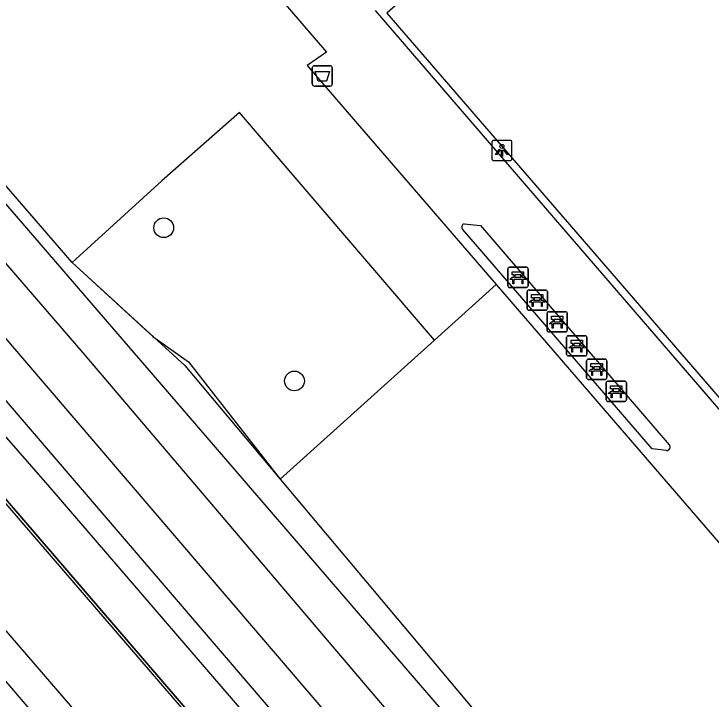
# Model space of a CAD drawing. Extents: x 159280 to 160375, y 384531 to 385872.
# Drawn here: x 159776.93 to 159811.44, y 384692.52 to 384726.45 of the extents above; entities that cross this region are included whole.
import ezdxf

# ---------------------------------------------------------------- set-up
doc = ezdxf.new("R2010")
doc.units = 0
for name, color, linetype in [('IMGEO_Afvalbak', 7, 'Continuous'), ('IMGEO_Bank', 7, 'Continuous'), ('IMGEO_Boom', 7, 'Continuous'), ('IMGEO_Groenvoorziening', 7, 'Continuous'), ('IMGEO_Hek', 7, 'Continuous'), ('IMGEO_Lichtpunt', 7, 'Continuous'), ('IMGEO_Muur', 7, 'Continuous'), ('IMGEO_Perron', 7, 'Continuous'), ('IMGEO_Spoor', 7, 'Continuous'), ('IMGEO_Struiken', 7, 'Continuous'), ('IMGEO_Voetpad_halfverhard', 7, 'Continuous')]:
    doc.layers.add(name, color=color, linetype=linetype)

msp = doc.modelspace()

# ---------------------------------------------------------------- linework, layer by layer
at = {"layer": 'IMGEO_Afvalbak'}
for p, q in [((159791.7, 384722.976), (159791.7, 384723.776)), ((159791.7, 384723.776), (159791.7, 384722.976)), ((159791.8, 384723.876), (159792.59, 384723.876)), ((159792.59, 384723.876), (159791.8, 384723.876)), ((159792.69, 384723.776), (159792.69, 384722.976)), ((159792.69, 384722.976), (159792.69, 384723.776)), ((159792.59, 384722.876), (159791.8, 384722.876)), ((159791.8, 384722.876), (159792.59, 384722.876))]:
    msp.add_line(p, q, dxfattribs=at)
msp.add_lwpolyline([(159791.843, 384723.59), (159792.547, 384723.59), (159792.398, 384723.12), (159791.992, 384723.12), (159791.843, 384723.59)], dxfattribs=at)
for centre, start, end in [((159791.8, 384723.776), 90, 180), ((159791.8, 384723.776), 90, 180), ((159792.59, 384723.776), 0, 90), ((159792.59, 384723.776), 360, 90), ((159791.8, 384722.976), 180, 270), ((159791.8, 384722.976), 180, 270), ((159792.59, 384722.976), 270, 0), ((159792.59, 384722.976), 270, 0)]:
    msp.add_arc(centre, 0.1, start, end, dxfattribs=at)
at = {"layer": 'IMGEO_Bank'}
for p, q in [((159801.38, 384712.977), (159801.38, 384713.818)), ((159801.38, 384713.818), (159801.38, 384712.977)), ((159801.455, 384713.902), (159802.296, 384713.902)), ((159802.296, 384713.902), (159801.455, 384713.902)), ((159802.38, 384713.827), (159802.38, 384712.986)), ((159802.38, 384712.986), (159802.38, 384713.827)), ((159802.077, 384713.3), (159801.684, 384713.3)), ((159801.689, 384713.408), (159801.689, 384713.514)), ((159801.733, 384713.514), (159801.733, 384713.408)), ((159802.021, 384713.52), (159801.739, 384713.52)), ((159801.739, 384713.402), (159802.021, 384713.402)), ((159802.027, 384713.408), (159802.027, 384713.514)), ((159802.071, 384713.514), (159802.071, 384713.408)), ((159802.305, 384712.902), (159801.464, 384712.902)), ((159801.464, 384712.902), (159802.305, 384712.902)), ((159802.337, 384711.843), (159802.337, 384712.684)), ((159802.337, 384712.684), (159802.337, 384711.843)), ((159802.412, 384712.768), (159803.253, 384712.768)), ((159803.253, 384712.768), (159802.412, 384712.768)), ((159803.337, 384712.693), (159803.337, 384711.852)), ((159803.337, 384711.852), (159803.337, 384712.693)), ((159802.646, 384712.274), (159802.646, 384712.38)), ((159802.69, 384712.38), (159802.69, 384712.274)), ((159802.978, 384712.386), (159802.696, 384712.386)), ((159802.696, 384712.268), (159802.978, 384712.268)), ((159802.984, 384712.274), (159802.984, 384712.38)), ((159803.028, 384712.38), (159803.028, 384712.274)), ((159803.034, 384712.166), (159802.641, 384712.166)), ((159803.262, 384711.768), (159802.421, 384711.768)), ((159802.421, 384711.768), (159803.262, 384711.768)), ((159803.321, 384710.774), (159803.321, 384711.615)), ((159803.321, 384711.615), (159803.321, 384710.774)), ((159803.396, 384711.699), (159804.237, 384711.699)), ((159804.237, 384711.699), (159803.396, 384711.699)), ((159804.321, 384711.624), (159804.321, 384710.783)), ((159804.321, 384710.783), (159804.321, 384711.624)), ((159803.63, 384711.205), (159803.63, 384711.311)), ((159803.674, 384711.311), (159803.674, 384711.205)), ((159803.962, 384711.317), (159803.68, 384711.317)), ((159803.68, 384711.199), (159803.962, 384711.199)), ((159803.968, 384711.205), (159803.968, 384711.311)), ((159804.012, 384711.311), (159804.012, 384711.205)), ((159804.018, 384711.097), (159803.625, 384711.097)), ((159804.246, 384710.699), (159803.405, 384710.699)), ((159803.405, 384710.699), (159804.246, 384710.699)), ((159804.364, 384710.512), (159805.205, 384710.512)), ((159805.205, 384710.512), (159804.364, 384710.512)), ((159804.289, 384709.587), (159804.289, 384710.428)), ((159804.289, 384710.428), (159804.289, 384709.587)), ((159805.289, 384710.437), (159805.289, 384709.596)), ((159805.289, 384709.596), (159805.289, 384710.437)), ((159804.986, 384709.91), (159804.593, 384709.91)), ((159804.598, 384710.018), (159804.598, 384710.124)), ((159804.642, 384710.124), (159804.642, 384710.018)), ((159804.93, 384710.13), (159804.648, 384710.13)), ((159804.648, 384710.012), (159804.93, 384710.012)), ((159804.936, 384710.018), (159804.936, 384710.124)), ((159804.98, 384710.124), (159804.98, 384710.018)), ((159805.214, 384709.512), (159804.373, 384709.512)), ((159804.373, 384709.512), (159805.214, 384709.512)), ((159805.278, 384708.425), (159805.278, 384709.266)), ((159805.278, 384709.266), (159805.278, 384708.425)), ((159805.353, 384709.35), (159806.194, 384709.35)), ((159806.194, 384709.35), (159805.353, 384709.35)), ((159806.278, 384709.275), (159806.278, 384708.434)), ((159806.278, 384708.434), (159806.278, 384709.275)), ((159805.587, 384708.856), (159805.587, 384708.962)), ((159805.631, 384708.962), (159805.631, 384708.856)), ((159805.919, 384708.968), (159805.637, 384708.968)), ((159805.637, 384708.85), (159805.919, 384708.85)), ((159805.925, 384708.856), (159805.925, 384708.962)), ((159805.969, 384708.962), (159805.969, 384708.856)), ((159805.975, 384708.748), (159805.582, 384708.748)), ((159806.203, 384708.35), (159805.362, 384708.35)), ((159805.362, 384708.35), (159806.203, 384708.35)), ((159806.248, 384707.331), (159806.248, 384708.172)), ((159806.248, 384708.172), (159806.248, 384707.331)), ((159806.323, 384708.256), (159807.164, 384708.256)), ((159807.164, 384708.256), (159806.323, 384708.256)), ((159807.248, 384708.181), (159807.248, 384707.34)), ((159807.248, 384707.34), (159807.248, 384708.181)), ((159806.557, 384707.762), (159806.557, 384707.868)), ((159806.601, 384707.868), (159806.601, 384707.762)), ((159806.889, 384707.874), (159806.607, 384707.874)), ((159806.607, 384707.756), (159806.889, 384707.756)), ((159806.895, 384707.762), (159806.895, 384707.868)), ((159806.939, 384707.868), (159806.939, 384707.762)), ((159806.945, 384707.654), (159806.552, 384707.654)), ((159807.173, 384707.256), (159806.332, 384707.256)), ((159806.332, 384707.256), (159807.173, 384707.256))]:
    msp.add_line(p, q, dxfattribs=at)
for points in [[(159801.683, 384713.52), (159801.597, 384713.52), (159801.597, 384713.681), (159802.16, 384713.681), (159802.16, 384713.52), (159802.077, 384713.52)], [(159801.627, 384713.3), (159801.485, 384713.3), (159801.597, 384713.402), (159801.683, 384713.402)], [(159801.677, 384713.293), (159801.677, 384713.086), (159801.634, 384713.086), (159801.634, 384713.293)], [(159802.077, 384713.402), (159802.16, 384713.402), (159802.272, 384713.3), (159802.133, 384713.3)], [(159802.127, 384713.293), (159802.127, 384713.086), (159802.083, 384713.086), (159802.083, 384713.293)], [(159802.584, 384712.166), (159802.442, 384712.166), (159802.554, 384712.268), (159802.64, 384712.268)], [(159802.64, 384712.386), (159802.554, 384712.386), (159802.554, 384712.547), (159803.117, 384712.547), (159803.117, 384712.386), (159803.034, 384712.386)], [(159803.034, 384712.268), (159803.117, 384712.268), (159803.229, 384712.166), (159803.09, 384712.166)], [(159802.634, 384712.159), (159802.634, 384711.952), (159802.591, 384711.952), (159802.591, 384712.159)], [(159803.084, 384712.159), (159803.084, 384711.952), (159803.04, 384711.952), (159803.04, 384712.159)], [(159803.568, 384711.097), (159803.426, 384711.097), (159803.538, 384711.199), (159803.624, 384711.199)], [(159803.624, 384711.317), (159803.538, 384711.317), (159803.538, 384711.478), (159804.101, 384711.478), (159804.101, 384711.317), (159804.018, 384711.317)], [(159804.018, 384711.199), (159804.101, 384711.199), (159804.213, 384711.097), (159804.074, 384711.097)], [(159803.618, 384711.09), (159803.618, 384710.883), (159803.575, 384710.883), (159803.575, 384711.09)], [(159804.068, 384711.09), (159804.068, 384710.883), (159804.024, 384710.883), (159804.024, 384711.09)], [(159804.592, 384710.13), (159804.506, 384710.13), (159804.506, 384710.291), (159805.069, 384710.291), (159805.069, 384710.13), (159804.986, 384710.13)], [(159804.536, 384709.91), (159804.394, 384709.91), (159804.506, 384710.012), (159804.592, 384710.012)], [(159804.586, 384709.903), (159804.586, 384709.696), (159804.543, 384709.696), (159804.543, 384709.903)], [(159804.986, 384710.012), (159805.069, 384710.012), (159805.181, 384709.91), (159805.042, 384709.91)], [(159805.036, 384709.903), (159805.036, 384709.696), (159804.992, 384709.696), (159804.992, 384709.903)], [(159805.581, 384708.968), (159805.495, 384708.968), (159805.495, 384709.129), (159806.058, 384709.129), (159806.058, 384708.968), (159805.975, 384708.968)], [(159805.525, 384708.748), (159805.383, 384708.748), (159805.495, 384708.85), (159805.581, 384708.85)], [(159805.975, 384708.85), (159806.058, 384708.85), (159806.17, 384708.748), (159806.031, 384708.748)], [(159805.575, 384708.741), (159805.575, 384708.534), (159805.532, 384708.534), (159805.532, 384708.741)], [(159806.025, 384708.741), (159806.025, 384708.534), (159805.981, 384708.534), (159805.981, 384708.741)], [(159806.495, 384707.654), (159806.353, 384707.654), (159806.465, 384707.756), (159806.551, 384707.756)], [(159806.551, 384707.874), (159806.465, 384707.874), (159806.465, 384708.035), (159807.028, 384708.035), (159807.028, 384707.874), (159806.945, 384707.874)], [(159806.945, 384707.756), (159807.028, 384707.756), (159807.14, 384707.654), (159807.001, 384707.654)], [(159806.545, 384707.647), (159806.545, 384707.44), (159806.502, 384707.44), (159806.502, 384707.647)], [(159806.995, 384707.647), (159806.995, 384707.44), (159806.951, 384707.44), (159806.951, 384707.647)]]:
    msp.add_lwpolyline(points, dxfattribs=at)
for centre, radius, start, end in [((159801.458, 384713.824), 0.0779, 92.4484, 184.2845), ((159801.458, 384713.824), 0.0779, 92.4484, 184.2845), ((159802.302, 384713.824), 0.0779, 2.4484, 94.2845), ((159802.302, 384713.824), 0.0779, 2.4484, 94.2845), ((159801.627, 384713.293), 0.00671, 2.8957, 87.1043), ((159801.684, 384713.293), 0.00671, 92.8957, 177.1043), ((159801.682, 384713.513), 0.00671, 2.8957, 87.1043), ((159801.682, 384713.409), 0.00671, 272.8957, 357.1043), ((159801.739, 384713.513), 0.00671, 92.8957, 177.1043), ((159801.739, 384713.409), 0.00671, 182.8957, 267.1043), ((159802.021, 384713.513), 0.00671, 2.8957, 87.1043), ((159802.021, 384713.409), 0.00671, 272.8957, 357.1043), ((159802.078, 384713.513), 0.00671, 92.8957, 177.1043), ((159802.078, 384713.409), 0.00671, 182.8957, 267.1043), ((159802.076, 384713.293), 0.00671, 2.8957, 87.1043), ((159802.133, 384713.293), 0.00671, 92.8957, 177.1043), ((159801.458, 384712.98), 0.0779, 182.4484, 274.2845), ((159801.458, 384712.98), 0.0779, 182.4484, 274.2845), ((159802.302, 384712.98), 0.0779, 272.4484, 4.2845), ((159802.302, 384712.98), 0.0779, 272.4484, 4.2845), ((159802.415, 384712.69), 0.0779, 92.4484, 184.2845), ((159802.415, 384712.69), 0.0779, 92.4484, 184.2845), ((159803.259, 384712.69), 0.0779, 2.4484, 94.2845), ((159803.259, 384712.69), 0.0779, 2.4484, 94.2845), ((159802.639, 384712.379), 0.00671, 2.8957, 87.1043), ((159802.639, 384712.275), 0.00671, 272.8957, 357.1043), ((159802.696, 384712.379), 0.00671, 92.8957, 177.1043), ((159802.696, 384712.275), 0.00671, 182.8957, 267.1043), ((159802.978, 384712.379), 0.00671, 2.8957, 87.1043), ((159802.978, 384712.275), 0.00671, 272.8957, 357.1043), ((159803.035, 384712.379), 0.00671, 92.8957, 177.1043), ((159803.035, 384712.275), 0.00671, 182.8957, 267.1043), ((159802.584, 384712.159), 0.00671, 2.8957, 87.1043), ((159802.641, 384712.159), 0.00671, 92.8957, 177.1043), ((159803.033, 384712.159), 0.00671, 2.8957, 87.1043), ((159803.09, 384712.159), 0.00671, 92.8957, 177.1043), ((159802.415, 384711.846), 0.0779, 182.4484, 274.2845), ((159802.415, 384711.846), 0.0779, 182.4484, 274.2845), ((159803.259, 384711.846), 0.0779, 272.4484, 4.2845), ((159803.259, 384711.846), 0.0779, 272.4484, 4.2845), ((159803.399, 384711.621), 0.0779, 92.4484, 184.2845), ((159803.399, 384711.621), 0.0779, 92.4484, 184.2845), ((159804.243, 384711.621), 0.0779, 2.4484, 94.2845), ((159804.243, 384711.621), 0.0779, 2.4484, 94.2845), ((159803.623, 384711.31), 0.00671, 2.8957, 87.1043), ((159803.623, 384711.206), 0.00671, 272.8957, 357.1043), ((159803.68, 384711.31), 0.00671, 92.8957, 177.1043), ((159803.68, 384711.206), 0.00671, 182.8957, 267.1043), ((159803.962, 384711.31), 0.00671, 2.8957, 87.1043), ((159803.962, 384711.206), 0.00671, 272.8957, 357.1043), ((159804.019, 384711.31), 0.00671, 92.8957, 177.1043), ((159804.019, 384711.206), 0.00671, 182.8957, 267.1043), ((159803.568, 384711.09), 0.00671, 2.8957, 87.1043), ((159803.625, 384711.09), 0.00671, 92.8957, 177.1043), ((159804.017, 384711.09), 0.00671, 2.8957, 87.1043), ((159804.074, 384711.09), 0.00671, 92.8957, 177.1043), ((159803.399, 384710.777), 0.0779, 182.4484, 274.2845), ((159803.399, 384710.777), 0.0779, 182.4484, 274.2845), ((159804.243, 384710.777), 0.0779, 272.4484, 4.2845), ((159804.243, 384710.777), 0.0779, 272.4484, 4.2845), ((159804.367, 384710.434), 0.0779, 92.4484, 184.2845), ((159804.367, 384710.434), 0.0779, 92.4484, 184.2845), ((159805.211, 384710.434), 0.0779, 2.4484, 94.2845), ((159805.211, 384710.434), 0.0779, 2.4484, 94.2845), ((159804.536, 384709.903), 0.00671, 2.8957, 87.1043), ((159804.593, 384709.903), 0.00671, 92.8957, 177.1043), ((159804.591, 384710.123), 0.00671, 2.8957, 87.1043), ((159804.591, 384710.019), 0.00671, 272.8957, 357.1043), ((159804.648, 384710.123), 0.00671, 92.8957, 177.1043), ((159804.648, 384710.019), 0.00671, 182.8957, 267.1043), ((159804.93, 384710.123), 0.00671, 2.8957, 87.1043), ((159804.93, 384710.019), 0.00671, 272.8957, 357.1043), ((159804.987, 384710.123), 0.00671, 92.8957, 177.1043), ((159804.987, 384710.019), 0.00671, 182.8957, 267.1043), ((159804.985, 384709.903), 0.00671, 2.8957, 87.1043), ((159805.042, 384709.903), 0.00671, 92.8957, 177.1043), ((159804.367, 384709.59), 0.0779, 182.4484, 274.2845), ((159804.367, 384709.59), 0.0779, 182.4484, 274.2845), ((159805.211, 384709.59), 0.0779, 272.4484, 4.2845), ((159805.211, 384709.59), 0.0779, 272.4484, 4.2845), ((159805.356, 384709.272), 0.0779, 92.4484, 184.2845), ((159805.356, 384709.272), 0.0779, 92.4484, 184.2845), ((159806.2, 384709.272), 0.0779, 2.4484, 94.2845), ((159806.2, 384709.272), 0.0779, 2.4484, 94.2845), ((159805.58, 384708.961), 0.00671, 2.8957, 87.1043), ((159805.58, 384708.857), 0.00671, 272.8957, 357.1043), ((159805.637, 384708.961), 0.00671, 92.8957, 177.1043), ((159805.637, 384708.857), 0.00671, 182.8957, 267.1043), ((159805.919, 384708.961), 0.00671, 2.8957, 87.1043), ((159805.919, 384708.857), 0.00671, 272.8957, 357.1043), ((159805.976, 384708.961), 0.00671, 92.8957, 177.1043), ((159805.976, 384708.857), 0.00671, 182.8957, 267.1043), ((159805.525, 384708.741), 0.00671, 2.8957, 87.1043), ((159805.582, 384708.741), 0.00671, 92.8957, 177.1043), ((159805.974, 384708.741), 0.00671, 2.8957, 87.1043), ((159806.031, 384708.741), 0.00671, 92.8957, 177.1043), ((159806.2, 384708.428), 0.0779, 272.4484, 4.2845), ((159806.2, 384708.428), 0.0779, 272.4484, 4.2845), ((159805.356, 384708.428), 0.0779, 182.4484, 274.2845), ((159805.356, 384708.428), 0.0779, 182.4484, 274.2845), ((159806.326, 384708.178), 0.0779, 92.4484, 184.2845), ((159806.326, 384708.178), 0.0779, 92.4484, 184.2845), ((159807.17, 384708.178), 0.0779, 2.4484, 94.2845), ((159807.17, 384708.178), 0.0779, 2.4484, 94.2845), ((159806.55, 384707.867), 0.00671, 2.8957, 87.1043), ((159806.55, 384707.763), 0.00671, 272.8957, 357.1043), ((159806.607, 384707.867), 0.00671, 92.8957, 177.1043), ((159806.607, 384707.763), 0.00671, 182.8957, 267.1043), ((159806.889, 384707.867), 0.00671, 2.8957, 87.1043), ((159806.889, 384707.763), 0.00671, 272.8957, 357.1043), ((159806.946, 384707.867), 0.00671, 92.8957, 177.1043), ((159806.946, 384707.763), 0.00671, 182.8957, 267.1043), ((159806.495, 384707.647), 0.00671, 2.8957, 87.1043), ((159806.552, 384707.647), 0.00671, 92.8957, 177.1043), ((159806.944, 384707.647), 0.00671, 2.8957, 87.1043), ((159807.001, 384707.647), 0.00671, 92.8957, 177.1043), ((159806.326, 384707.334), 0.0779, 182.4484, 274.2845), ((159806.326, 384707.334), 0.0779, 182.4484, 274.2845), ((159807.17, 384707.334), 0.0779, 272.4484, 4.2845), ((159807.17, 384707.334), 0.0779, 272.4484, 4.2845)]:
    msp.add_arc(centre, radius, start, end, dxfattribs=at)
at = {"layer": 'IMGEO_Boom'}
for centre in [(159784.345, 384715.857), (159790.816, 384708.269)]:
    msp.add_circle(centre, 0.489, dxfattribs=at)
at = {"layer": 'IMGEO_Groenvoorziening'}
for points in [[(159795.39, 384726.487), (159819.037, 384699.108), (159826.22, 384705.444), (159826.841, 384704.725), (159830.697, 384707.98), (159830.107, 384708.657), (159837.263, 384714.942), (159813.645, 384742.611), (159806.403, 384736.214), (159805.756, 384736.928), (159801.953, 384733.65), (159802.611, 384732.865), (159795.39, 384726.487)], [(159797.746, 384710.289), (159788.091, 384721.569), (159784.245, 384718.177), (159779.804, 384714.132)], [(159800.8, 384713.041), (159797.746, 384710.289)], [(159790.11, 384703.408), (159797.746, 384710.289)]]:
    msp.add_lwpolyline(points, dxfattribs=at)
at = {"layer": 'IMGEO_Hek'}
for points in [[(159779.804, 384714.132), (159747.067, 384752.056), (159717.032, 384786.85)], [(159850.33, 384615.746), (159836.166, 384632.562), (159818.138, 384653.768), (159811.531, 384661.473), (159808.945, 384664.539), (159793.296, 384682.728), (159775.095, 384703.859), (159745.038, 384738.717), (159729.35, 384756.925), (159711.108, 384778.065), (159708.985, 384780.53)], [(159779.804, 384714.132), (159785.396, 384709.029), (159790.11, 384703.408)], [(159790.11, 384703.408), (159810.797, 384678.74)]]:
    msp.add_lwpolyline(points, dxfattribs=at)
at = {"layer": 'IMGEO_Lichtpunt'}
for p, q in [((159801.489, 384720.182), (159800.681, 384720.182)), ((159801.489, 384720.182), (159800.681, 384720.182)), ((159800.587, 384720.087), (159800.587, 384719.28)), ((159800.587, 384720.087), (159800.587, 384719.28)), ((159801.583, 384719.28), (159801.583, 384720.087)), ((159801.583, 384719.28), (159801.583, 384720.087)), ((159800.681, 384719.186), (159801.489, 384719.186)), ((159800.681, 384719.186), (159801.489, 384719.186))]:
    msp.add_line(p, q, dxfattribs=at)
for points in [[(159800.961, 384719.751), (159801, 384719.723), (159800.812, 384719.461), (159800.774, 384719.488), (159800.961, 384719.751)], [(159801.063, 384719.703), (159801.11, 384719.703), (159801.11, 384719.381), (159801.063, 384719.381), (159801.063, 384719.703)], [(159801.173, 384719.723), (159801.211, 384719.75), (159801.398, 384719.488), (159801.359, 384719.46), (159801.173, 384719.723)]]:
    msp.add_lwpolyline(points, dxfattribs=at)
msp.add_circle((159801.086, 384719.885), 0.0994, dxfattribs=at)
for centre, start, end in [((159800.681, 384720.087), 90, 180), ((159800.681, 384720.087), 90, 180), ((159801.489, 384720.087), 0, 90), ((159801.489, 384720.087), 0, 90), ((159800.681, 384719.28), 180, 270), ((159800.681, 384719.28), 180, 270), ((159801.489, 384719.28), 270, 0), ((159801.489, 384719.28), 270, 360)]:
    msp.add_arc(centre, 0.0946, start, end, dxfattribs=at)
at = {"layer": 'IMGEO_Muur'}
msp.add_lwpolyline([(159708.721, 384780.592), (159708.989, 384780.832), (159739.154, 384745.893), (159820.926, 384650.745), (159848.065, 384618.395)], dxfattribs=at)
at = {"layer": 'IMGEO_Perron'}
for points in [[(159839.239, 384628.915), (159820.926, 384650.745), (159739.154, 384745.893), (159709.376, 384780.384)], [(159882.29, 384572.722), (159881.522, 384572.049), (159856.495, 384602.187), (159813.847, 384652.602), (159705.806, 384777.987), (159706.562, 384778.663)]]:
    msp.add_lwpolyline(points, dxfattribs=at)
at = {"layer": 'IMGEO_Spoor'}
msp.add_lwpolyline([(159301.497, 385259.214), (159350.26, 385200.096), (159400.347, 385139.575), (159458.506, 385069.019), (159461.408, 385065.665), (159537.085, 384973.835), (159556.866, 384949.961), (159594.941, 384904.522), (159629.132, 384864.413), (159796.415, 384670.308), (159828.837, 384632.397), (159847.171, 384610.66), (159881.165, 384569.851), (159890.023, 384559.093)], dxfattribs=at)
at = {"layer": 'IMGEO_Struiken'}
for points in [[(159779.804, 384714.132), (159747.067, 384752.056), (159725.139, 384777.458), (159717.032, 384786.85), (159717.262, 384787.043)], [(159845.219, 384634.051), (159844.822, 384635.807), (159839.404, 384643.104), (159830.925, 384653.863), (159773.848, 384720.135), (159754.404, 384742.922), (159716.713, 384786.685)], [(159715.138, 384785.362), (159729.195, 384768.964), (159780.348, 384709.661), (159807.067, 384678.219), (159835.608, 384645.48), (159845.219, 384634.051)], [(159843.416, 384632.469), (159829.711, 384648.296), (159817.151, 384663.063), (159804.245, 384677.972), (159776.082, 384710.891), (159738.145, 384754.947), (159724.281, 384771.502), (159713.548, 384784.025)], [(159711.85, 384782.567), (159744.242, 384744.964), (159841.811, 384631.104)], [(159840.996, 384630.41), (159829.258, 384644.114), (159817.393, 384657.804), (159806.557, 384670.634), (159778.719, 384702.997), (159765.005, 384718.69), (159748.737, 384737.971), (159733.897, 384755.074), (159710.988, 384781.806)], [(159779.804, 384714.132), (159783.808, 384710.477), (159785.563, 384709.212), (159790.11, 384703.408)], [(159790.11, 384703.408), (159810.797, 384678.74)]]:
    msp.add_lwpolyline(points, dxfattribs=at)
at = {"layer": 'IMGEO_Voetpad_halfverhard'}
for points in [[(159720.348, 384809.127), (159730.918, 384796.342), (159746.032, 384778.589), (159782.64, 384735.929), (159792.403, 384724.552), (159791.441, 384723.888), (159800.8, 384713.041)], [(159818.969, 384698.597), (159804.173, 384715.766), (159794.821, 384726.618)], [(159799.21, 384716.05), (159800.026, 384715.972), (159809.372, 384705.11)], [(159809.24, 384704.824), (159808.522, 384704.912), (159799.151, 384715.767)], [(159800.8, 384713.041), (159815.747, 384695.717), (159816.731, 384696.515), (159825.142, 384686.909), (159835.436, 384698.96), (159857.22, 384674.413), (159862.37, 384672.124)]]:
    msp.add_lwpolyline(points, dxfattribs=at)
for centre, start, end in [((159799.275, 384715.889), 112.0878, 224.3594), ((159809.239, 384704.998), 270.2825, 40.1672)]:
    msp.add_arc(centre, 0.174, start, end, dxfattribs=at)

doc.saveas('drawing.dxf')
